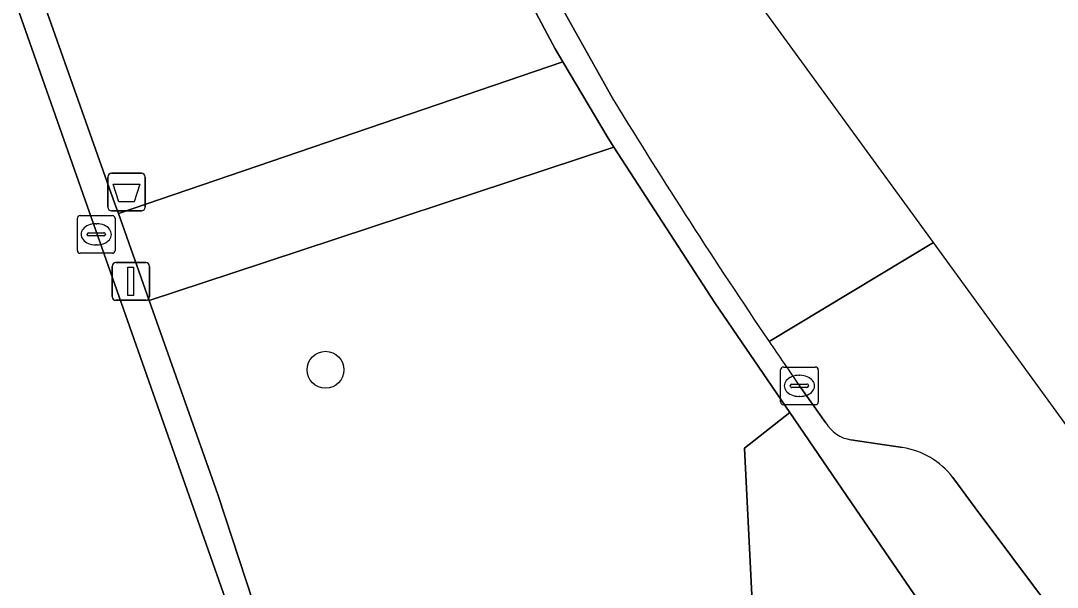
# Model space of a CAD drawing. Extents: x 159053 to 160042, y 380449 to 381423.
# Drawn here: x 159872.82 to 159900.28, y 381262.51 to 381277.53 of the extents above; entities that cross this region are included whole.
import ezdxf

# ---------------------------------------------------------------- set-up
doc = ezdxf.new("R2010")
doc.units = 0
for name, color, linetype in [('IMGEO_Afvalbak', 7, 'Continuous'), ('IMGEO_Boom', 7, 'Continuous'), ('IMGEO_Groenvoorziening', 7, 'Continuous'), ('IMGEO_Kolk', 7, 'Continuous'), ('IMGEO_Lichtmast', 7, 'Continuous'), ('IMGEO_Rijbaan_lokaal_open', 7, 'Continuous'), ('IMGEO_Voetpad_open', 7, 'Continuous')]:
    doc.layers.add(name, color=color, linetype=linetype)

msp = doc.modelspace()

# ---------------------------------------------------------------- linework, layer by layer
at = {"layer": 'IMGEO_Afvalbak'}
for p, q in [((159875.124, 381272.587), (159875.124, 381273.387)), ((159875.124, 381273.387), (159875.124, 381272.587)), ((159875.224, 381273.487), (159876.014, 381273.487)), ((159876.014, 381273.487), (159875.224, 381273.487)), ((159876.114, 381273.387), (159876.114, 381272.587)), ((159876.114, 381272.587), (159876.114, 381273.387)), ((159876.014, 381272.487), (159875.224, 381272.487)), ((159875.224, 381272.487), (159876.014, 381272.487))]:
    msp.add_line(p, q, dxfattribs=at)
msp.add_lwpolyline([(159875.267, 381273.201), (159875.971, 381273.201), (159875.822, 381272.731), (159875.416, 381272.731), (159875.267, 381273.201)], dxfattribs=at)
for centre, start, end in [((159875.224, 381273.387), 90, 180), ((159875.224, 381273.387), 90, 180), ((159876.014, 381273.387), 0, 90), ((159876.014, 381273.387), 360, 90), ((159875.224, 381272.587), 180, 270), ((159875.224, 381272.587), 180, 270), ((159876.014, 381272.587), 270, 0), ((159876.014, 381272.587), 270, 0)]:
    msp.add_arc(centre, 0.1, start, end, dxfattribs=at)
at = {"layer": 'IMGEO_Boom'}
msp.add_circle((159880.894, 381268.276), 0.489, dxfattribs=at)
at = {"layer": 'IMGEO_Groenvoorziening'}
msp.add_lwpolyline([(159874.767, 381297.111), (159870.747, 381304.73), (159872.037, 381305.336), (159867.828, 381313.359), (159866.648, 381312.991), (159861.594, 381311.417), (159865.712, 381299.816), (159875.312, 381272.68), (159875.405, 381272.416), (159887.182, 381276.441), (159886.979, 381276.784), (159877.946, 381293.762), (159876.765, 381293.176)], close=True, dxfattribs=at)
for points in [[(159891.999, 381266.196), (159893.197, 381267.139), (159891.211, 381270.048), (159888.538, 381274.176), (159878.417, 381270.84), (159876.22, 381270.116), (159878.043, 381264.964), (159879.345, 381260.981), (159880.891, 381256.549), (159881.782, 381253.992)], [(159897.579, 381260.735), (159894.832, 381264.745), (159893.197, 381267.139), (159891.999, 381266.196), (159892.203, 381262.12), (159895.771, 381257.284), (159896.123, 381257.446), (159896.877, 381257.992)], [(159888.295, 381252.843), (159885.267, 381256.832), (159892.203, 381262.12), (159891.999, 381266.196)]]:
    msp.add_lwpolyline(points, dxfattribs=at)
at = {"layer": 'IMGEO_Kolk'}
for p, q in [((159874.318, 381271.44), (159874.318, 381272.292)), ((159874.393, 381272.366), (159875.245, 381272.366)), ((159874.806, 381272.146), (159874.831, 381272.146)), ((159875.319, 381272.292), (159875.319, 381271.44)), ((159874.577, 381271.86), (159874.577, 381271.872)), ((159874.62, 381271.909), (159875.018, 381271.909)), ((159875.061, 381271.872), (159875.061, 381271.86)), ((159875.015, 381271.823), (159874.617, 381271.823)), ((159874.829, 381271.586), (159874.804, 381271.586)), ((159875.245, 381271.366), (159874.393, 381271.366)), ((159893.026, 381268.349), (159893.878, 381268.349)), ((159892.951, 381267.423), (159892.951, 381268.275)), ((159893.439, 381268.129), (159893.464, 381268.129)), ((159893.952, 381268.275), (159893.952, 381267.423)), ((159893.21, 381267.843), (159893.21, 381267.855)), ((159893.648, 381267.806), (159893.25, 381267.806)), ((159893.253, 381267.892), (159893.651, 381267.892)), ((159893.694, 381267.855), (159893.694, 381267.843)), ((159893.462, 381267.569), (159893.437, 381267.569)), ((159893.878, 381267.349), (159893.026, 381267.349))]:
    msp.add_line(p, q, dxfattribs=at)
for points in [[(159874.318, 381271.44), (159874.318, 381272.292)], [(159874.393, 381272.366), (159875.245, 381272.366)], [(159875.319, 381272.292), (159875.319, 381271.44)], [(159875.245, 381271.366), (159874.393, 381271.366)], [(159893.026, 381268.349), (159893.878, 381268.349)], [(159892.951, 381267.423), (159892.951, 381268.275)], [(159893.952, 381268.275), (159893.952, 381267.423)], [(159893.878, 381267.349), (159893.026, 381267.349)]]:
    msp.add_lwpolyline(points, dxfattribs=at)
for centre, radius, start, end in [((159874.395, 381272.29), 0.0765, 91.552, 178.448), ((159874.395, 381272.29), 0.0765, 91.552, 178.448), ((159875.243, 381272.29), 0.0765, 1.552, 88.448), ((159875.243, 381272.29), 0.0765, 1.552, 88.448), ((159874.617, 381271.869), 0.0403, 85.8775, 175.7526), ((159874.614, 381271.859), 0.0366, 178.938, 274.7102), ((159875.018, 381271.866), 0.043, 264.8664, 352.4533), ((159875.022, 381271.871), 0.0386, 1.7309, 96.639), ((159874.395, 381271.442), 0.0765, 181.552, 268.448), ((159874.395, 381271.442), 0.0765, 181.552, 268.448), ((159875.243, 381271.442), 0.0765, 271.552, 358.448), ((159875.243, 381271.442), 0.0765, 271.552, 358.448), ((159893.028, 381268.273), 0.0765, 91.552, 178.448), ((159893.028, 381268.273), 0.0765, 91.552, 178.448), ((159893.876, 381268.273), 0.0765, 1.552, 88.448), ((159893.876, 381268.273), 0.0765, 1.552, 88.448), ((159893.25, 381267.852), 0.0403, 85.8775, 175.7526), ((159893.247, 381267.842), 0.0366, 178.938, 274.7102), ((159893.651, 381267.849), 0.043, 264.8664, 352.4533), ((159893.655, 381267.854), 0.0386, 1.7309, 96.639), ((159893.028, 381267.425), 0.0765, 181.552, 268.448), ((159893.028, 381267.425), 0.0765, 181.552, 268.448), ((159893.876, 381267.425), 0.0765, 271.552, 358.448), ((159893.876, 381267.425), 0.0765, 271.552, 358.448)]:
    msp.add_arc(centre, radius, start, end, dxfattribs=at)
for centre, major_axis, ratio, start_param, end_param in [((159874.805, 381271.866), (-0.387, 0.002), 0.722429, 4.712389, 7.853982), ((159874.83, 381271.866), (-0.39, 0.002), 0.717154, 1.570796, 4.712389), ((159893.438, 381267.849), (-0.387, 0.002), 0.722429, 4.712389, 7.853982), ((159893.463, 381267.849), (-0.39, 0.002), 0.717154, 1.570796, 4.712389)]:
    msp.add_ellipse(centre, major_axis=major_axis, ratio=ratio, start_param=start_param, end_param=end_param, dxfattribs=at)
at = {"layer": 'IMGEO_Lichtmast'}
for p, q in [((159875.339, 381271.117), (159876.129, 381271.117)), ((159876.129, 381271.117), (159875.339, 381271.117)), ((159875.239, 381270.217), (159875.239, 381271.017)), ((159875.239, 381271.017), (159875.239, 381270.217)), ((159876.229, 381271.017), (159876.229, 381270.217)), ((159876.229, 381270.217), (159876.229, 381271.017)), ((159876.129, 381270.117), (159875.339, 381270.117)), ((159875.339, 381270.117), (159876.129, 381270.117))]:
    msp.add_line(p, q, dxfattribs=at)
msp.add_lwpolyline([(159875.659, 381270.992), (159875.809, 381270.992), (159875.809, 381270.242), (159875.659, 381270.242), (159875.659, 381270.992)], dxfattribs=at)
for centre, start, end in [((159875.339, 381271.017), 90, 180), ((159875.339, 381271.017), 90, 180), ((159876.129, 381271.017), 0, 90), ((159876.129, 381271.017), 360, 90), ((159875.339, 381270.217), 180, 270), ((159875.339, 381270.217), 180, 270), ((159876.129, 381270.217), 270, 0), ((159876.129, 381270.217), 270, 0)]:
    msp.add_arc(centre, 0.1, start, end, dxfattribs=at)
at = {"layer": 'IMGEO_Rijbaan_lokaal_open'}
for points in [[(159897.002, 381271.647), (159890.617, 381280.43), (159869.295, 381320.529), (159866.204, 381318.89), (159866.098, 381318.613)], [(159866.137, 381317.866), (159866.246, 381317.632), (159872.572, 381305.579), (159875.952, 381299.189), (159886.194, 381279.67), (159887.041, 381278.096), (159888.537, 381275.413)], [(159881.183, 381253.968), (159878.295, 381262.039), (159865.164, 381299.396)], [(159892.646, 381269.029), (159897.002, 381271.647)], [(159920.531, 381230.844), (159919.199, 381241.116), (159897.002, 381271.647), (159892.646, 381269.029)], [(159893.453, 381267.85), (159894.145, 381266.874)], [(159894.817, 381266.418), (159896.181, 381266.211)], [(159897.514, 381265.423), (159898.113, 381264.617), (159905.937, 381254.148), (159907.257, 381252.407), (159909.053, 381250), (159915.327, 381241.59), (159915.854, 381240.891), (159916.68, 381239.796)]]:
    msp.add_lwpolyline(points, dxfattribs=at)
for centre, radius, start, end in [((160026.492, 381359.692), 161.662, 211.42146, 214.11247), ((160031.555, 381363.243), 167.845, 214.14694, 214.63465), ((159894.974, 381267.373), 0.968, 211.0318, 260.6488), ((159895.884, 381264.187), 2.045, 37.1669, 81.6543)]:
    msp.add_arc(centre, radius, start, end, dxfattribs=at)
at = {"layer": 'IMGEO_Voetpad_open'}
for points in [[(159855.174, 381328.062), (159858.732, 381317.819), (159865.164, 381299.396), (159878.295, 381262.039), (159881.183, 381253.968)], [(159881.782, 381253.992), (159880.891, 381256.549), (159879.345, 381260.981), (159878.043, 381264.964), (159876.22, 381270.116), (159875.405, 381272.416), (159875.312, 381272.68), (159865.712, 381299.816), (159861.594, 381311.417), (159855.714, 381327.982)], [(159865.538, 381317.723), (159867.828, 381313.359), (159872.037, 381305.336), (159870.747, 381304.73), (159874.767, 381297.111), (159876.765, 381293.176), (159877.946, 381293.762), (159886.979, 381276.784), (159887.182, 381276.441), (159888.384, 381274.414), (159888.538, 381274.176), (159891.211, 381270.048), (159893.197, 381267.139), (159894.832, 381264.745), (159897.579, 381260.735)], [(159888.537, 381275.413), (159887.041, 381278.096), (159886.194, 381279.67), (159875.952, 381299.189), (159872.572, 381305.579), (159866.246, 381317.632), (159866.137, 381317.866)], [(159894.145, 381266.874), (159893.453, 381267.85)], [(159896.181, 381266.211), (159894.817, 381266.418)], [(159898.113, 381264.617), (159897.514, 381265.423)], [(159916.68, 381239.796), (159915.854, 381240.891), (159915.327, 381241.59), (159909.053, 381250), (159907.257, 381252.407), (159905.937, 381254.148), (159898.113, 381264.617)]]:
    msp.add_lwpolyline(points, dxfattribs=at)
msp.add_lwpolyline([(159888.538, 381274.176), (159888.384, 381274.414), (159887.182, 381276.441), (159875.405, 381272.416), (159876.22, 381270.116), (159878.417, 381270.84)], close=True, dxfattribs=at)
for centre, radius, start, end in [((160026.492, 381359.692), 161.662, 211.42146, 214.11247), ((160031.555, 381363.243), 167.845, 214.14694, 214.63465), ((159894.974, 381267.373), 0.968, 211.0318, 260.6488), ((159895.884, 381264.187), 2.045, 37.1669, 81.6543)]:
    msp.add_arc(centre, radius, start, end, dxfattribs=at)

doc.saveas('drawing.dxf')
